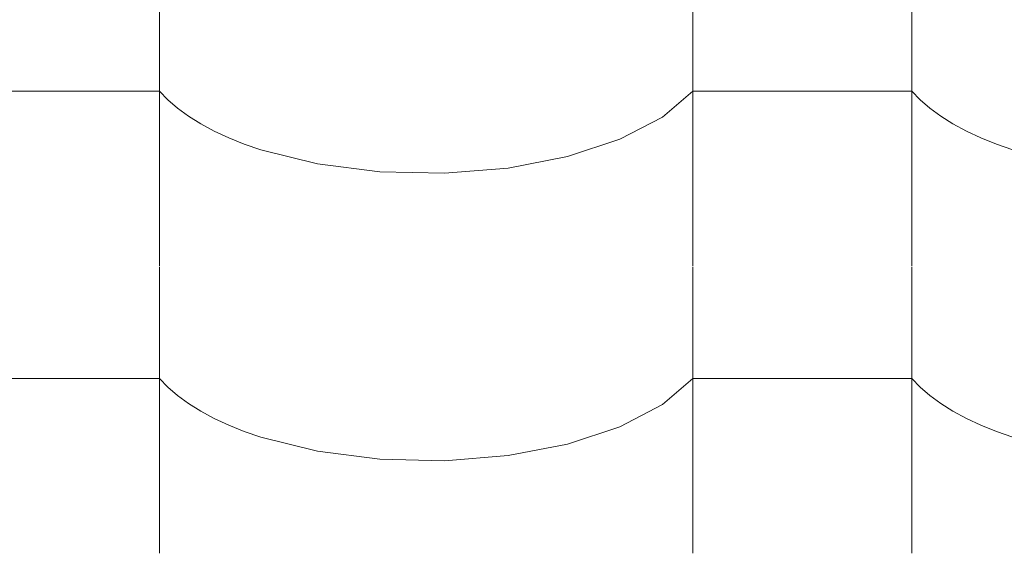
# Model space of a CAD drawing. Header units: millimetres. Extents: x -36478 to 31050, y -14815 to 11827.
# Tile 409 of 656: x -11599 to -11383, y 10681 to 10798. Entities that reach past the tile are written whole.
import ezdxf

# ---------------------------------------------------------------- set-up
doc = ezdxf.new("R2010")
doc.units = ezdxf.units.MM
doc.header["$MEASUREMENT"] = 0
doc.layers.add('Nové_Výplně - Povrchové', color=7, linetype='Continuous')

# ---------------------------------------------------------------- blocks, each defined once
blk = doc.blocks.new('*X13')
at = {"layer": 'Nové_Výplně - Povrchové', "color": 21, "linetype": 'Continuous', "lineweight": 20, "true_color": 0xffaaaa}
for p, q in [((-11568.69, 10806.8), (-11568.69, 10743.92)), ((-11451.72, 10806.8), (-11451.72, 10743.92)), ((-11403.69, 10806.8), (-11403.69, 10743.92)), ((-11592.71, 10782.27), (-11616.72, 10782.27)), ((-11568.69, 10782.27), (-11592.71, 10782.27)), ((-11568.69, 10782.27), (-11566.86, 10780.38)), ((-11566.86, 10780.38), (-11564.74, 10778.55)), ((-11458.39, 10776.58), (-11451.72, 10782.27)), ((-11427.71, 10782.27), (-11451.72, 10782.27)), ((-11403.69, 10782.27), (-11427.71, 10782.27)), ((-11403.69, 10782.27), (-11401.86, 10780.38)), ((-11401.86, 10780.38), (-11399.74, 10778.55)), ((-11564.74, 10778.55), (-11562.34, 10776.79)), ((-11399.74, 10778.55), (-11397.34, 10776.79)), ((-11562.34, 10776.79), (-11559.65, 10775.12)), ((-11467.7, 10771.72), (-11458.39, 10776.58)), ((-11397.34, 10776.79), (-11394.65, 10775.12)), ((-11559.65, 10775.12), (-11556.71, 10773.54)), ((-11394.65, 10775.12), (-11391.71, 10773.54)), ((-11556.71, 10773.54), (-11553.53, 10772.06)), ((-11553.53, 10772.06), (-11550.12, 10770.69)), ((-11479.18, 10767.92), (-11467.7, 10771.72)), ((-11391.71, 10773.54), (-11388.53, 10772.06)), ((-11388.53, 10772.06), (-11385.12, 10770.69)), ((-11550.12, 10770.69), (-11546.5, 10769.44)), ((-11385.12, 10770.69), (-11381.5, 10769.44)), ((-11546.5, 10769.44), (-11534.05, 10766.34)), ((-11492.24, 10765.39), (-11479.18, 10767.92)), ((-11534.05, 10766.34), (-11520.39, 10764.58)), ((-11506.21, 10764.26), (-11492.24, 10765.39)), ((-11520.39, 10764.58), (-11506.21, 10764.26)), ((-11568.69, 10743.7), (-11568.69, 10680.82)), ((-11451.72, 10743.7), (-11451.72, 10680.82)), ((-11403.69, 10743.7), (-11403.69, 10680.82)), ((-11592.71, 10719.17), (-11616.72, 10719.17)), ((-11568.69, 10719.17), (-11592.71, 10719.17)), ((-11568.69, 10719.17), (-11566.86, 10717.27)), ((-11458.39, 10713.48), (-11451.72, 10719.17)), ((-11427.71, 10719.17), (-11451.72, 10719.17)), ((-11403.69, 10719.17), (-11427.71, 10719.17)), ((-11403.69, 10719.17), (-11401.86, 10717.27)), ((-11566.86, 10717.27), (-11564.74, 10715.44)), ((-11401.86, 10717.27), (-11399.74, 10715.44)), ((-11564.74, 10715.44), (-11562.34, 10713.69)), ((-11562.34, 10713.69), (-11559.65, 10712.01)), ((-11467.7, 10708.61), (-11458.39, 10713.48)), ((-11399.74, 10715.44), (-11397.34, 10713.69)), ((-11397.34, 10713.69), (-11394.65, 10712.01)), ((-11559.65, 10712.01), (-11556.71, 10710.44)), ((-11394.65, 10712.01), (-11391.71, 10710.44)), ((-11556.71, 10710.44), (-11553.53, 10708.96)), ((-11391.71, 10710.44), (-11388.53, 10708.96)), ((-11553.53, 10708.96), (-11550.12, 10707.59)), ((-11550.12, 10707.59), (-11546.5, 10706.33)), ((-11479.18, 10704.82), (-11467.7, 10708.61)), ((-11388.53, 10708.96), (-11385.12, 10707.59)), ((-11385.12, 10707.59), (-11381.5, 10706.33)), ((-11546.5, 10706.33), (-11534.05, 10703.23)), ((-11492.24, 10702.29), (-11479.18, 10704.82)), ((-11534.05, 10703.23), (-11520.39, 10701.48)), ((-11520.39, 10701.48), (-11506.21, 10701.16)), ((-11506.21, 10701.16), (-11492.24, 10702.29))]:
    blk.add_line(p, q, dxfattribs=at)
blk = doc.blocks.new('výplň_6_1', base_point=(0, 0))
at = {"layer": 'Nové_Výplně - Povrchové', "color": 21, "linetype": 'Continuous', "lineweight": 20, "true_color": 0xffaaaa}
blk.add_blockref('*X13', (0, 0), dxfattribs=at)

msp = doc.modelspace()

# ---------------------------------------------------------------- block references
at = {"layer": 'Nové_Výplně - Povrchové', "color": 21, "linetype": 'Continuous', "lineweight": 20, "true_color": 0xffaaaa}
msp.add_blockref('výplň_6_1', (0, 0), dxfattribs=at)

doc.saveas('drawing.dxf')
